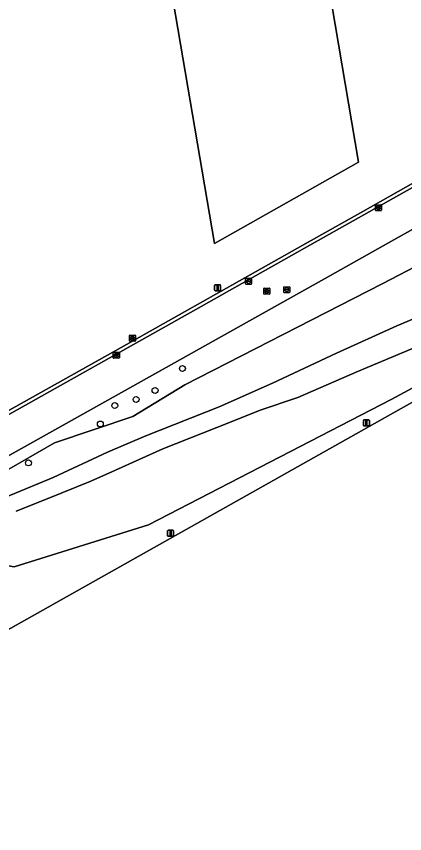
# Model space of a CAD drawing. Extents: x 154324 to 155744, y 382937 to 384188.
# Drawn here: x 154819.6 to 154883.8, y 383044.6 to 383179.9 of the extents above; entities that cross this region are included whole.
import ezdxf

# ---------------------------------------------------------------- set-up
doc = ezdxf.new("R2010")
doc.units = 0
for name, color, linetype in [('IMGEO_Berm_groen', 7, 'Continuous'), ('IMGEO_Boom', 7, 'Continuous'), ('IMGEO_Brandkraan', 7, 'Continuous'), ('IMGEO_Erf', 7, 'Continuous'), ('IMGEO_Fietspad_gesloten', 7, 'Continuous'), ('IMGEO_Greppel_droge_sloot', 7, 'Continuous'), ('IMGEO_Kolk', 7, 'Continuous'), ('IMGEO_Lichtmast', 7, 'Continuous'), ('IMGEO_Oever', 7, 'Continuous'), ('IMGEO_Pand', 7, 'Continuous'), ('IMGEO_Rijbaan_lokaal_gesloten', 7, 'Continuous'), ('IMGEO_Rijbaan_lokaal_open', 7, 'Continuous'), ('IMGEO_Rioolput', 7, 'Continuous')]:
    doc.layers.add(name, color=color, linetype=linetype)

msp = doc.modelspace()

# ---------------------------------------------------------------- linework, layer by layer
at = {"layer": 'IMGEO_Berm_groen'}
for points in [[(154991.53, 383204.59), (154991.29, 383204.47), (154988.64, 383202.93), (154972.99, 383194.07), (154922.65, 383165.82), (154870.56, 383136.48), (154807.99, 383101.45), (154807.41, 383100.98), (154799.35, 383096.59), (154796.65, 383095.02), (154788.62, 383090.34), (154781.16, 383085.99), (154710.18, 383044.63)], [(154808.49, 383100.65), (154810.32, 383101.66), (154812.35, 383102.26), (154814.01, 383102.45), (154825.93, 383109.31), (154838.85, 383113.67), (154847.48, 383118.93), (154880.08, 383135.61), (154911.65, 383152.09), (154920.84, 383157.86), (154951.17, 383176.1), (154968.51, 383188.95), (154984.99, 383198.51)], [(154997.79, 383187.52), (154995.02, 383185.46), (154993.14, 383185.64), (154991.72, 383185.98), (154990.93, 383185.04), (154990.62, 383183.53), (154987.22, 383179.75), (154971.41, 383172.23), (154963.03, 383164.91), (154934.46, 383146.12), (154916.59, 383135.42), (154881.58, 383116.49), (154841.44, 383095.73), (154819.25, 383088.82), (154813.1, 383089.87), (154809.33, 383090.4), (154807.25, 383092.6)], [(154806.83, 383071.94), (154907.79, 383128.86), (154918.15, 383134.7), (155000, 383180.84), (155003.66, 383182.91), (155010.14, 383186.73)]]:
    msp.add_lwpolyline(points, dxfattribs=at)
at = {"layer": 'IMGEO_Boom'}
for centre in [(154847.06, 383121.62), (154842.54, 383117.99), (154839.41, 383116.5), (154835.89, 383115.49), (154833.5, 383112.44), (154821.61, 383105.99)]:
    msp.add_circle(centre, 0.489, dxfattribs=at)
at = {"layer": 'IMGEO_Brandkraan'}
for p, q in [((154838.29, 383126.22), (154838.29, 383127.07)), ((154838.36, 383127.14), (154839.22, 383127.14)), ((154838.55, 383126.64), (154838.55, 383126.65)), ((154838.59, 383126.69), (154838.99, 383126.69)), ((154838.99, 383126.6), (154838.59, 383126.6)), ((154838.8, 383126.36), (154838.77, 383126.36)), ((154838.78, 383126.92), (154838.8, 383126.92)), ((154839.03, 383126.65), (154839.03, 383126.64)), ((154839.29, 383127.07), (154839.29, 383126.22)), ((154839.22, 383126.14), (154838.36, 383126.14))]:
    msp.add_line(p, q, dxfattribs=at)
for points in [[(154838.29, 383126.22), (154838.29, 383127.07)], [(154838.36, 383127.14), (154839.22, 383127.14)], [(154839.29, 383127.07), (154839.29, 383126.22)], [(154839.22, 383126.14), (154838.36, 383126.14)]]:
    msp.add_lwpolyline(points, dxfattribs=at)
for centre, radius, start, end in [((154838.37, 383127.07), 0.0765, 91.552, 178.448), ((154838.37, 383127.07), 0.0765, 91.552, 178.448), ((154838.59, 383126.65), 0.0403, 85.8775, 175.7526), ((154838.58, 383126.64), 0.0366, 178.938, 274.7102), ((154838.99, 383126.65), 0.0386, 1.7309, 96.639), ((154838.99, 383126.64), 0.043, 264.8664, 352.4533), ((154839.21, 383127.07), 0.0765, 1.552, 88.448), ((154839.21, 383127.07), 0.0765, 1.552, 88.448), ((154838.37, 383126.22), 0.0765, 181.552, 268.448), ((154838.37, 383126.22), 0.0765, 181.552, 268.448), ((154839.21, 383126.22), 0.0765, 271.552, 358.448), ((154839.21, 383126.22), 0.0765, 271.552, 358.448)]:
    msp.add_arc(centre, radius, start, end, dxfattribs=at)
for centre, major_axis, ratio, start_param, end_param in [((154838.78, 383126.64), (-0.387, 0.002), 0.722429, 4.712389, 7.853982), ((154838.8, 383126.64), (-0.39, 0.002), 0.717154, 1.570796, 4.712389)]:
    msp.add_ellipse(centre, major_axis=major_axis, ratio=ratio, start_param=start_param, end_param=end_param, dxfattribs=at)
at = {"layer": 'IMGEO_Erf'}
for points in [[(154870.08, 383191.63), (154876.19, 383155.75), (154852.39, 383142.32), (154844.72, 383187.34)], [(154813.97, 383112.22), (154836.96, 383125.07), (154866.96, 383142.01), (154876.91, 383147.63), (154894.04, 383157.31), (154944.86, 383185.9), (154948.91, 383188.11)]]:
    msp.add_lwpolyline(points, dxfattribs=at)
at = {"layer": 'IMGEO_Fietspad_gesloten'}
msp.add_lwpolyline([(154806.83, 383071.94), (154907.79, 383128.86), (154806.83, 383071.94), (154806.83, 383071.94)], dxfattribs=at)
at = {"layer": 'IMGEO_Greppel_droge_sloot'}
for points in [[(154967.67, 383182.15), (154962.95, 383179.53), (154959.93, 383177.1), (154955.85, 383172.76), (154951.2, 383167.94), (154947.13, 383163.84), (154942.48, 383160.15), (154938.92, 383157.34), (154934.23, 383155.33), (154931.84, 383152.94), (154926.39, 383149.8), (154917.01, 383144.77), (154906.7, 383139.24), (154892.46, 383132.87), (154882.48, 383128.68), (154872.51, 383124.16), (154861.95, 383119.21), (154853.15, 383115.28), (154841, 383110.46), (154834.68, 383107.78), (154825.71, 383103.59), (154818, 383100.36)], [(154819.59, 383098.03), (154824.7, 383100.04), (154831.91, 383102.98), (154835.98, 383104.78), (154843.85, 383108.3), (154854.83, 383112.7), (154859.94, 383114.75), (154866.14, 383116.8), (154875.9, 383121.08), (154890.86, 383127.36), (154898.61, 383130.34), (154905.7, 383133.61), (154913.66, 383138.13), (154930.67, 383147.9), (154933.1, 383149.86), (154944.41, 383157.15), (154947.93, 383159.59), (154951.37, 383162.77), (154955.22, 383166.83), (154958.74, 383170.48), (154961.71, 383172.87), (154964.19, 383174.33), (154969.26, 383176.89), (154971.9, 383178.44)]]:
    msp.add_lwpolyline(points, dxfattribs=at)
at = {"layer": 'IMGEO_Kolk'}
for p, q in [((154878.95, 383147.8), (154878.95, 383148.65)), ((154879.03, 383148.72), (154879.88, 383148.72)), ((154879.21, 383148.22), (154879.21, 383148.23)), ((154879.25, 383148.27), (154879.65, 383148.27)), ((154879.65, 383148.18), (154879.25, 383148.18)), ((154879.44, 383148.5), (154879.47, 383148.5)), ((154879.7, 383148.23), (154879.7, 383148.22)), ((154879.95, 383148.65), (154879.95, 383147.8)), ((154879.88, 383147.72), (154879.03, 383147.72)), ((154879.46, 383147.94), (154879.44, 383147.94)), ((154857.5, 383135.63), (154857.5, 383136.48)), ((154857.58, 383136.55), (154858.43, 383136.55)), ((154857.76, 383136.05), (154857.76, 383136.06)), ((154858.2, 383136.01), (154857.8, 383136.01)), ((154857.81, 383136.1), (154858.2, 383136.1)), ((154857.99, 383136.33), (154858.02, 383136.33)), ((154858.25, 383136.06), (154858.25, 383136.05)), ((154858.5, 383136.48), (154858.5, 383135.63)), ((154858.43, 383135.55), (154857.58, 383135.55)), ((154858.01, 383135.77), (154857.99, 383135.77)), ((154835.64, 383123.39), (154835.64, 383124.24)), ((154835.71, 383124.32), (154836.57, 383124.32)), ((154835.9, 383123.81), (154835.9, 383123.82)), ((154835.94, 383123.86), (154836.34, 383123.86)), ((154836.34, 383123.77), (154835.94, 383123.77)), ((154836.13, 383124.09), (154836.15, 383124.09)), ((154836.38, 383123.82), (154836.38, 383123.81)), ((154836.64, 383124.24), (154836.64, 383123.39)), ((154836.57, 383123.31), (154835.71, 383123.31)), ((154836.15, 383123.54), (154836.13, 383123.54))]:
    msp.add_line(p, q, dxfattribs=at)
for points in [[(154878.95, 383147.8), (154878.95, 383148.65)], [(154879.03, 383148.72), (154879.88, 383148.72)], [(154879.95, 383148.65), (154879.95, 383147.8)], [(154879.88, 383147.72), (154879.03, 383147.72)], [(154857.5, 383135.63), (154857.5, 383136.48)], [(154857.58, 383136.55), (154858.43, 383136.55)], [(154858.5, 383136.48), (154858.5, 383135.63)], [(154858.43, 383135.55), (154857.58, 383135.55)], [(154835.64, 383123.39), (154835.64, 383124.24)], [(154835.71, 383124.32), (154836.57, 383124.32)], [(154836.64, 383124.24), (154836.64, 383123.39)], [(154836.57, 383123.31), (154835.71, 383123.31)]]:
    msp.add_lwpolyline(points, dxfattribs=at)
for centre, radius, start, end in [((154879.03, 383148.65), 0.0765, 91.552, 178.448), ((154879.03, 383148.65), 0.0765, 91.552, 178.448), ((154879.25, 383148.23), 0.0403, 85.8775, 175.7526), ((154879.25, 383148.22), 0.0366, 178.938, 274.7102), ((154879.66, 383148.23), 0.0386, 1.7309, 96.639), ((154879.65, 383148.22), 0.043, 264.8664, 352.4533), ((154879.88, 383148.65), 0.0765, 1.552, 88.448), ((154879.88, 383148.65), 0.0765, 1.552, 88.448), ((154879.03, 383147.8), 0.0765, 181.552, 268.448), ((154879.03, 383147.8), 0.0765, 181.552, 268.448), ((154879.88, 383147.8), 0.0765, 271.552, 358.448), ((154879.88, 383147.8), 0.0765, 271.552, 358.448), ((154857.58, 383136.48), 0.0765, 91.552, 178.448), ((154857.58, 383136.48), 0.0765, 91.552, 178.448), ((154857.8, 383136.06), 0.0403, 85.8775, 175.7526), ((154857.8, 383136.05), 0.0366, 178.938, 274.7102), ((154858.21, 383136.06), 0.0386, 1.7309, 96.639), ((154858.2, 383136.05), 0.043, 264.8664, 352.4533), ((154858.43, 383136.48), 0.0765, 1.552, 88.448), ((154858.43, 383136.48), 0.0765, 1.552, 88.448), ((154857.58, 383135.63), 0.0765, 181.552, 268.448), ((154857.58, 383135.63), 0.0765, 181.552, 268.448), ((154858.43, 383135.63), 0.0765, 271.552, 358.448), ((154858.43, 383135.63), 0.0765, 271.552, 358.448), ((154835.72, 383124.24), 0.0765, 91.552, 178.448), ((154835.72, 383124.24), 0.0765, 91.552, 178.448), ((154835.94, 383123.82), 0.0403, 85.8775, 175.7526), ((154835.94, 383123.81), 0.0366, 178.938, 274.7102), ((154836.34, 383123.82), 0.0386, 1.7309, 96.639), ((154836.34, 383123.81), 0.043, 264.8664, 352.4533), ((154836.56, 383124.24), 0.0765, 1.552, 88.448), ((154836.56, 383124.24), 0.0765, 1.552, 88.448), ((154835.72, 383123.39), 0.0765, 181.552, 268.448), ((154835.72, 383123.39), 0.0765, 181.552, 268.448), ((154836.56, 383123.39), 0.0765, 271.552, 358.448), ((154836.56, 383123.39), 0.0765, 271.552, 358.448)]:
    msp.add_arc(centre, radius, start, end, dxfattribs=at)
for centre, major_axis, ratio, start_param, end_param in [((154879.44, 383148.22), (-0.387, 0.002), 0.722429, 4.712389, 7.853982), ((154879.46, 383148.22), (-0.39, 0.002), 0.717154, 1.570796, 4.712389), ((154857.99, 383136.05), (-0.387, 0.002), 0.722429, 4.712389, 7.853982), ((154858.01, 383136.05), (-0.39, 0.002), 0.717154, 1.570796, 4.712389), ((154836.13, 383123.81), (-0.387, 0.002), 0.722429, 4.712389, 7.853982), ((154836.15, 383123.81), (-0.39, 0.002), 0.717154, 1.570796, 4.712389)]:
    msp.add_ellipse(centre, major_axis=major_axis, ratio=ratio, start_param=start_param, end_param=end_param, dxfattribs=at)
at = {"layer": 'IMGEO_Lichtmast'}
for p, q in [((154852.39, 383134.58), (154852.39, 383135.38)), ((154852.39, 383135.38), (154852.39, 383134.58)), ((154852.49, 383135.48), (154853.28, 383135.48)), ((154853.28, 383135.48), (154852.49, 383135.48)), ((154853.28, 383134.48), (154852.49, 383134.48)), ((154852.49, 383134.48), (154853.28, 383134.48)), ((154853.38, 383135.38), (154853.38, 383134.58)), ((154853.38, 383134.58), (154853.38, 383135.38)), ((154876.97, 383112.21), (154876.97, 383113.01)), ((154876.97, 383113.01), (154876.97, 383112.21)), ((154877.07, 383113.11), (154877.86, 383113.11)), ((154877.86, 383113.11), (154877.07, 383113.11)), ((154877.96, 383113.01), (154877.96, 383112.21)), ((154877.96, 383112.21), (154877.96, 383113.01)), ((154877.86, 383112.11), (154877.07, 383112.11)), ((154877.07, 383112.11), (154877.86, 383112.11)), ((154844.62, 383093.95), (154844.62, 383094.75)), ((154844.62, 383094.75), (154844.62, 383093.95)), ((154844.72, 383094.85), (154845.5, 383094.85)), ((154845.5, 383094.85), (154844.72, 383094.85)), ((154845.5, 383093.85), (154844.72, 383093.85)), ((154844.72, 383093.85), (154845.5, 383093.85)), ((154845.6, 383094.75), (154845.6, 383093.95)), ((154845.6, 383093.95), (154845.6, 383094.75))]:
    msp.add_line(p, q, dxfattribs=at)
for points in [[(154852.81, 383135.36), (154852.96, 383135.36), (154852.96, 383134.61), (154852.81, 383134.61), (154852.81, 383135.36)], [(154877.39, 383112.99), (154877.54, 383112.99), (154877.54, 383112.24), (154877.39, 383112.24), (154877.39, 383112.99)], [(154845.03, 383094.72), (154845.18, 383094.72), (154845.18, 383093.97), (154845.03, 383093.97), (154845.03, 383094.72)]]:
    msp.add_lwpolyline(points, dxfattribs=at)
for centre, start, end in [((154852.49, 383135.38), 90, 180), ((154852.49, 383135.38), 90, 180), ((154852.49, 383134.58), 180, 270), ((154852.49, 383134.58), 180, 270), ((154853.28, 383135.38), 0, 90), ((154853.28, 383135.38), 360, 90), ((154853.28, 383134.58), 270, 0), ((154853.28, 383134.58), 270, 0), ((154877.07, 383113.01), 90, 180), ((154877.07, 383113.01), 90, 180), ((154877.86, 383113.01), 0, 90), ((154877.86, 383113.01), 360, 90), ((154877.07, 383112.21), 180, 270), ((154877.07, 383112.21), 180, 270), ((154877.86, 383112.21), 270, 0), ((154877.86, 383112.21), 270, 0), ((154844.72, 383094.75), 90, 180), ((154844.72, 383094.75), 90, 180), ((154844.72, 383093.95), 180, 270), ((154844.72, 383093.95), 180, 270), ((154845.5, 383094.75), 0, 90), ((154845.5, 383094.75), 360, 90), ((154845.5, 383093.95), 270, 0), ((154845.5, 383093.95), 270, 0)]:
    msp.add_arc(centre, 0.1, start, end, dxfattribs=at)
at = {"layer": 'IMGEO_Oever'}
for points in [[(154984.99, 383198.51), (154968.51, 383188.95), (154951.17, 383176.1), (154920.84, 383157.86), (154911.65, 383152.09), (154880.08, 383135.61), (154847.48, 383118.93), (154838.85, 383113.67), (154825.93, 383109.31), (154814.01, 383102.45), (154814.3, 383101.66), (154811.41, 383101.47), (154810.32, 383101.17), (154808.07, 383099.87)], [(154818, 383100.36), (154825.71, 383103.59), (154834.68, 383107.78), (154841, 383110.46), (154853.15, 383115.28), (154861.95, 383119.21), (154872.51, 383124.16), (154882.48, 383128.68), (154892.46, 383132.87), (154906.7, 383139.24), (154917.01, 383144.77), (154926.39, 383149.8), (154931.84, 383152.94), (154934.23, 383155.33), (154938.92, 383157.34), (154942.48, 383160.15), (154947.13, 383163.84), (154951.2, 383167.94), (154955.85, 383172.76), (154959.93, 383177.1), (154962.95, 383179.53), (154967.67, 383182.15)], [(154971.9, 383178.44), (154969.26, 383176.89), (154964.19, 383174.33), (154961.71, 383172.87), (154958.74, 383170.48), (154955.22, 383166.83), (154951.37, 383162.77), (154947.93, 383159.59), (154944.41, 383157.15), (154933.1, 383149.86), (154930.67, 383147.9), (154913.66, 383138.13), (154905.7, 383133.61), (154898.61, 383130.34), (154890.86, 383127.36), (154875.9, 383121.08), (154866.14, 383116.8), (154859.94, 383114.75), (154854.83, 383112.7), (154843.85, 383108.3), (154835.98, 383104.78), (154831.91, 383102.98), (154824.7, 383100.04), (154819.59, 383098.03)], [(154806.33, 383094.16), (154807.25, 383092.6), (154809.33, 383090.4), (154813.1, 383089.87), (154819.25, 383088.82), (154841.44, 383095.73), (154881.58, 383116.49), (154916.59, 383135.42), (154934.46, 383146.12)]]:
    msp.add_lwpolyline(points, dxfattribs=at)
at = {"layer": 'IMGEO_Pand'}
msp.add_lwpolyline([(154844.72, 383187.34), (154852.39, 383142.32), (154876.19, 383155.75), (154870.08, 383191.63)], dxfattribs=at)
at = {"layer": 'IMGEO_Rijbaan_lokaal_gesloten'}
for points in [[(154710.18, 383044.63), (154781.16, 383085.99), (154788.62, 383090.34), (154796.65, 383095.02), (154799.35, 383096.59), (154807.41, 383100.98), (154807.99, 383101.45), (154870.56, 383136.48), (154922.65, 383165.82), (154972.99, 383194.07), (154988.64, 383202.93), (154991.29, 383204.47), (154991.53, 383204.59), (154994.57, 383206.14), (154995.34, 383206.58), (155027.96, 383225.07), (155055.76, 383240.82)], [(154985.26, 383208.05), (154967.73, 383198.1), (154950.17, 383188.22), (154949.49, 383187.84), (154947.08, 383186.48), (154867.23, 383141.52), (154850.15, 383131.9), (154814.79, 383112.01)]]:
    msp.add_lwpolyline(points, dxfattribs=at)
at = {"layer": 'IMGEO_Rijbaan_lokaal_open'}
for points in [[(154948.91, 383188.11), (154944.86, 383185.9), (154894.04, 383157.31), (154876.91, 383147.63), (154866.96, 383142.01), (154836.96, 383125.07), (154813.97, 383112.22)], [(154814.79, 383112.01), (154850.15, 383131.9), (154867.23, 383141.52), (154947.08, 383186.48)]]:
    msp.add_lwpolyline(points, dxfattribs=at)
at = {"layer": 'IMGEO_Rioolput'}
for p, q in [((154860.5, 383133.99), (154860.5, 383134.85)), ((154860.57, 383134.92), (154861.42, 383134.92)), ((154860.75, 383134.41), (154860.75, 383134.43)), ((154860.8, 383134.46), (154861.2, 383134.46)), ((154860.98, 383134.7), (154861.01, 383134.7)), ((154861.24, 383134.43), (154861.24, 383134.41)), ((154861.5, 383134.85), (154861.5, 383133.99)), ((154863.81, 383134.24), (154863.81, 383135.09)), ((154863.88, 383135.16), (154864.74, 383135.16)), ((154864.07, 383134.66), (154864.07, 383134.67)), ((154864.11, 383134.71), (154864.51, 383134.71)), ((154864.5, 383134.62), (154864.11, 383134.62)), ((154864.3, 383134.94), (154864.32, 383134.94)), ((154864.55, 383134.67), (154864.55, 383134.66)), ((154864.81, 383135.09), (154864.81, 383134.24)), ((154861.42, 383133.92), (154860.57, 383133.92)), ((154861.19, 383134.38), (154860.79, 383134.38)), ((154861.01, 383134.14), (154860.98, 383134.14)), ((154864.74, 383134.16), (154863.88, 383134.16)), ((154864.32, 383134.38), (154864.29, 383134.38))]:
    msp.add_line(p, q, dxfattribs=at)
for points in [[(154860.5, 383133.99), (154860.5, 383134.85)], [(154860.57, 383134.92), (154861.42, 383134.92)], [(154861.5, 383134.85), (154861.5, 383133.99)], [(154863.81, 383134.24), (154863.81, 383135.09)], [(154863.88, 383135.16), (154864.74, 383135.16)], [(154864.81, 383135.09), (154864.81, 383134.24)], [(154861.42, 383133.92), (154860.57, 383133.92)], [(154864.74, 383134.16), (154863.88, 383134.16)]]:
    msp.add_lwpolyline(points, dxfattribs=at)
for centre, radius, start, end in [((154860.57, 383134.84), 0.0765, 91.552, 178.448), ((154860.57, 383134.84), 0.0765, 91.552, 178.448), ((154860.8, 383134.42), 0.0403, 85.8775, 175.7526), ((154861.2, 383134.42), 0.0386, 1.7309, 96.639), ((154861.42, 383134.84), 0.0765, 1.552, 88.448), ((154861.42, 383134.84), 0.0765, 1.552, 88.448), ((154863.88, 383135.09), 0.0765, 91.552, 178.448), ((154863.88, 383135.09), 0.0765, 91.552, 178.448), ((154864.11, 383134.67), 0.0403, 85.8775, 175.7526), ((154864.1, 383134.66), 0.0366, 178.938, 274.7102), ((154864.51, 383134.66), 0.043, 264.8664, 352.4533), ((154864.51, 383134.67), 0.0386, 1.7309, 96.639), ((154864.73, 383135.09), 0.0765, 1.552, 88.448), ((154864.73, 383135.09), 0.0765, 1.552, 88.448), ((154860.57, 383134), 0.0765, 181.552, 268.448), ((154860.57, 383134), 0.0765, 181.552, 268.448), ((154860.79, 383134.41), 0.0366, 178.938, 274.7102), ((154861.2, 383134.42), 0.043, 264.8664, 352.4533), ((154861.42, 383134), 0.0765, 271.552, 358.448), ((154861.42, 383134), 0.0765, 271.552, 358.448), ((154863.88, 383134.24), 0.0765, 181.552, 268.448), ((154863.88, 383134.24), 0.0765, 181.552, 268.448), ((154864.73, 383134.24), 0.0765, 271.552, 358.448), ((154864.73, 383134.24), 0.0765, 271.552, 358.448)]:
    msp.add_arc(centre, radius, start, end, dxfattribs=at)
for centre, major_axis, ratio, start_param, end_param in [((154860.98, 383134.42), (-0.387, 0.002), 0.722429, 4.712389, 7.853982), ((154861.01, 383134.42), (-0.39, 0.002), 0.717154, 1.570796, 4.712389), ((154864.3, 383134.66), (-0.387, 0.002), 0.722429, 4.712389, 7.853982), ((154864.32, 383134.66), (-0.39, 0.002), 0.717154, 1.570796, 4.712389)]:
    msp.add_ellipse(centre, major_axis=major_axis, ratio=ratio, start_param=start_param, end_param=end_param, dxfattribs=at)

doc.saveas('drawing.dxf')
